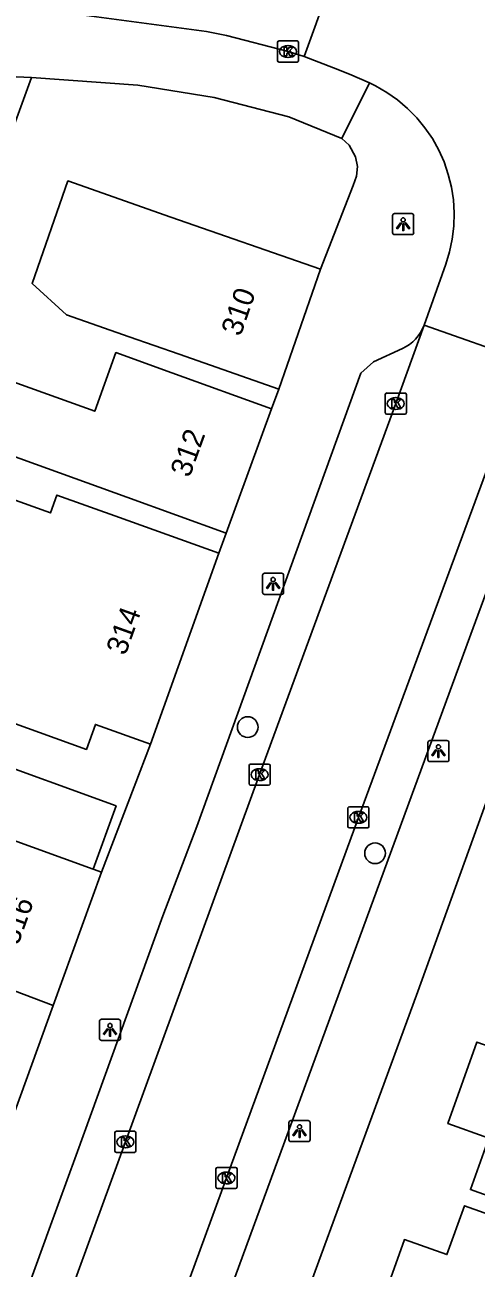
# Model space of a CAD drawing. Extents: x 161253 to 161848, y 384872 to 385383.
# Drawn here: x 161721.9 to 161743.3, y 385255.1 to 385313.9 of the extents above; entities that cross this region are included whole.
import ezdxf

# ---------------------------------------------------------------- set-up
doc = ezdxf.new("R2010")
doc.units = 0
for name, color, linetype in [('IMGEO_Boom', 7, 'Continuous'), ('IMGEO_Erf', 7, 'Continuous'), ('IMGEO_Kolk', 7, 'Continuous'), ('IMGEO_Lichtpunt', 7, 'Continuous'), ('IMGEO_Muur', 7, 'Continuous'), ('IMGEO_Pand', 7, 'Continuous'), ('IMGEO_Pand_nummerreeks', 7, 'Continuous'), ('IMGEO_Rijbaan_lokaal_open', 7, 'Continuous'), ('IMGEO_Voetpad_open', 7, 'Continuous')]:
    doc.layers.add(name, color=color, linetype=linetype)

msp = doc.modelspace()

# ---------------------------------------------------------------- linework, layer by layer
at = {"layer": 'IMGEO_Boom'}
for centre in [(161732.466, 385280.714), (161738.489, 385274.747)]:
    msp.add_circle(centre, 0.489, dxfattribs=at)
at = {"layer": 'IMGEO_Erf'}
msp.add_lwpolyline([(161725.155, 385273.998), (161726.24, 385276.987), (161719.708, 385279.359), (161718.622, 385276.37)], dxfattribs=at)
at = {"layer": 'IMGEO_Kolk'}
for p, q in [((161733.872, 385312.243), (161733.872, 385313.095)), ((161733.947, 385313.169), (161734.799, 385313.169)), ((161734.36, 385312.949), (161734.385, 385312.949)), ((161734.873, 385313.095), (161734.873, 385312.243)), ((161734.383, 385312.389), (161734.358, 385312.389)), ((161734.799, 385312.169), (161733.947, 385312.169)), ((161738.97, 385295.591), (161738.97, 385296.443)), ((161739.045, 385296.517), (161739.897, 385296.517)), ((161739.971, 385296.443), (161739.971, 385295.591)), ((161739.458, 385296.297), (161739.483, 385296.297)), ((161739.897, 385295.517), (161739.045, 385295.517)), ((161739.481, 385295.737), (161739.456, 385295.737)), ((161732.528, 385278.04), (161732.528, 385278.892)), ((161732.603, 385278.966), (161733.455, 385278.966)), ((161733.529, 385278.892), (161733.529, 385278.04)), ((161733.016, 385278.746), (161733.041, 385278.746)), ((161733.455, 385277.966), (161732.603, 385277.966)), ((161733.039, 385278.186), (161733.014, 385278.186)), ((161737.202, 385276.019), (161737.202, 385276.871)), ((161737.277, 385276.945), (161738.129, 385276.945)), ((161737.69, 385276.725), (161737.715, 385276.725)), ((161738.203, 385276.871), (161738.203, 385276.019)), ((161738.129, 385275.945), (161737.277, 385275.945)), ((161737.713, 385276.165), (161737.688, 385276.165)), ((161726.177, 385260.67), (161726.177, 385261.522)), ((161726.252, 385261.596), (161727.104, 385261.596)), ((161726.665, 385261.376), (161726.69, 385261.376)), ((161727.178, 385261.522), (161727.178, 385260.67)), ((161727.104, 385260.596), (161726.252, 385260.596)), ((161726.688, 385260.816), (161726.663, 385260.816)), ((161730.959, 385258.962), (161730.959, 385259.814)), ((161731.034, 385259.888), (161731.886, 385259.888)), ((161731.447, 385259.668), (161731.472, 385259.668)), ((161731.96, 385259.814), (161731.96, 385258.962)), ((161731.886, 385258.888), (161731.034, 385258.888)), ((161731.47, 385259.108), (161731.445, 385259.108))]:
    msp.add_line(p, q, dxfattribs=at)
for points in [[(161733.872, 385312.243), (161733.872, 385313.095)], [(161733.947, 385313.169), (161734.799, 385313.169)], [(161734.873, 385313.095), (161734.873, 385312.243)], [(161734.193, 385312.869), (161734.316, 385312.869), (161734.316, 385312.718), (161734.446, 385312.869), (161734.61, 385312.869), (161734.464, 385312.718), (161734.617, 385312.469), (161734.465, 385312.469), (161734.38, 385312.633), (161734.316, 385312.566), (161734.316, 385312.469), (161734.193, 385312.469), (161734.193, 385312.869)], [(161734.799, 385312.169), (161733.947, 385312.169)], [(161738.97, 385295.591), (161738.97, 385296.443)], [(161739.045, 385296.517), (161739.897, 385296.517)], [(161739.971, 385296.443), (161739.971, 385295.591)], [(161739.291, 385296.217), (161739.414, 385296.217), (161739.414, 385296.066), (161739.544, 385296.217), (161739.708, 385296.217), (161739.562, 385296.066), (161739.715, 385295.817), (161739.563, 385295.817), (161739.478, 385295.981), (161739.414, 385295.914), (161739.414, 385295.817), (161739.291, 385295.817), (161739.291, 385296.217)], [(161739.897, 385295.517), (161739.045, 385295.517)], [(161732.528, 385278.04), (161732.528, 385278.892)], [(161732.603, 385278.966), (161733.455, 385278.966)], [(161733.529, 385278.892), (161733.529, 385278.04)], [(161732.849, 385278.666), (161732.972, 385278.666), (161732.972, 385278.515), (161733.102, 385278.666), (161733.266, 385278.666), (161733.12, 385278.515), (161733.273, 385278.266), (161733.121, 385278.266), (161733.036, 385278.43), (161732.972, 385278.363), (161732.972, 385278.266), (161732.849, 385278.266), (161732.849, 385278.666)], [(161733.455, 385277.966), (161732.603, 385277.966)], [(161737.202, 385276.019), (161737.202, 385276.871)], [(161737.277, 385276.945), (161738.129, 385276.945)], [(161737.523, 385276.645), (161737.646, 385276.645), (161737.646, 385276.494), (161737.776, 385276.645), (161737.94, 385276.645), (161737.794, 385276.494), (161737.947, 385276.245), (161737.795, 385276.245), (161737.71, 385276.409), (161737.646, 385276.342), (161737.646, 385276.245), (161737.523, 385276.245), (161737.523, 385276.645)], [(161738.203, 385276.871), (161738.203, 385276.019)], [(161738.129, 385275.945), (161737.277, 385275.945)], [(161726.177, 385260.67), (161726.177, 385261.522)], [(161726.252, 385261.596), (161727.104, 385261.596)], [(161726.498, 385261.296), (161726.621, 385261.296), (161726.621, 385261.145), (161726.751, 385261.296), (161726.915, 385261.296), (161726.769, 385261.145), (161726.922, 385260.896), (161726.77, 385260.896), (161726.685, 385261.06), (161726.621, 385260.993), (161726.621, 385260.896), (161726.498, 385260.896), (161726.498, 385261.296)], [(161727.178, 385261.522), (161727.178, 385260.67)], [(161727.104, 385260.596), (161726.252, 385260.596)], [(161730.959, 385258.962), (161730.959, 385259.814)], [(161731.034, 385259.888), (161731.886, 385259.888)], [(161731.28, 385259.588), (161731.403, 385259.588), (161731.403, 385259.437), (161731.533, 385259.588), (161731.697, 385259.588), (161731.551, 385259.437), (161731.704, 385259.188), (161731.552, 385259.188), (161731.467, 385259.352), (161731.403, 385259.285), (161731.403, 385259.188), (161731.28, 385259.188), (161731.28, 385259.588)], [(161731.96, 385259.814), (161731.96, 385258.962)], [(161731.886, 385258.888), (161731.034, 385258.888)]]:
    msp.add_lwpolyline(points, dxfattribs=at)
for centre, start, end in [((161733.949, 385313.093), 91.55205, 178.44795), ((161733.949, 385313.093), 91.55205, 178.44795), ((161734.797, 385313.093), 1.55205, 88.44795), ((161734.797, 385313.093), 1.55205, 88.44795), ((161733.949, 385312.245), 181.55205, 268.44795), ((161733.949, 385312.245), 181.55205, 268.44795), ((161734.797, 385312.245), 271.55205, 358.44795), ((161734.797, 385312.245), 271.55205, 358.44795), ((161739.047, 385296.441), 91.55205, 178.44795), ((161739.047, 385296.441), 91.55205, 178.44795), ((161739.895, 385296.441), 1.55205, 88.44795), ((161739.895, 385296.441), 1.55205, 88.44795), ((161739.047, 385295.593), 181.55205, 268.44795), ((161739.047, 385295.593), 181.55205, 268.44795), ((161739.895, 385295.593), 271.55205, 358.44795), ((161739.895, 385295.593), 271.55205, 358.44795), ((161732.605, 385278.89), 91.55205, 178.44795), ((161732.605, 385278.89), 91.55205, 178.44795), ((161733.453, 385278.89), 1.55205, 88.44795), ((161733.453, 385278.89), 1.55205, 88.44795), ((161732.605, 385278.042), 181.55205, 268.44795), ((161732.605, 385278.042), 181.55205, 268.44795), ((161733.453, 385278.042), 271.55205, 358.44795), ((161733.453, 385278.042), 271.55205, 358.44795), ((161737.279, 385276.869), 91.55205, 178.44795), ((161737.279, 385276.869), 91.55205, 178.44795), ((161738.127, 385276.869), 1.55205, 88.44795), ((161738.127, 385276.869), 1.55205, 88.44795), ((161737.279, 385276.021), 181.55205, 268.44795), ((161737.279, 385276.021), 181.55205, 268.44795), ((161738.127, 385276.021), 271.55205, 358.44795), ((161738.127, 385276.021), 271.55205, 358.44795), ((161726.254, 385261.52), 91.55205, 178.44795), ((161726.254, 385261.52), 91.55205, 178.44795), ((161727.102, 385261.52), 1.55205, 88.44795), ((161727.102, 385261.52), 1.55205, 88.44795), ((161726.254, 385260.672), 181.55205, 268.44795), ((161726.254, 385260.672), 181.55205, 268.44795), ((161727.102, 385260.672), 271.55205, 358.44795), ((161727.102, 385260.672), 271.55205, 358.44795), ((161731.036, 385259.812), 91.55205, 178.44795), ((161731.036, 385259.812), 91.55205, 178.44795), ((161731.884, 385259.812), 1.55205, 88.44795), ((161731.884, 385259.812), 1.55205, 88.44795), ((161731.036, 385258.964), 181.55205, 268.44795), ((161731.036, 385258.964), 181.55205, 268.44795), ((161731.884, 385258.964), 271.55205, 358.44795), ((161731.884, 385258.964), 271.55205, 358.44795)]:
    msp.add_arc(centre, 0.0765, start, end, dxfattribs=at)
for centre, major_axis, ratio, start_param, end_param in [((161734.359, 385312.669), (-0.387, 0.002), 0.722429, 4.712389, 7.853982), ((161734.384, 385312.669), (-0.39, 0.002), 0.717154, 1.570796, 4.712389), ((161739.457, 385296.017), (-0.387, 0.002), 0.722429, 4.712389, 7.853982), ((161739.482, 385296.017), (-0.39, 0.002), 0.717154, 1.570796, 4.712389), ((161733.015, 385278.466), (-0.387, 0.002), 0.722429, 4.712389, 7.853982), ((161733.04, 385278.466), (-0.39, 0.002), 0.717154, 1.570796, 4.712389), ((161737.689, 385276.445), (-0.387, 0.002), 0.722429, 4.712389, 7.853982), ((161737.714, 385276.445), (-0.39, 0.002), 0.717154, 1.570796, 4.712389), ((161726.664, 385261.096), (-0.387, 0.002), 0.722429, 4.712389, 7.853982), ((161726.689, 385261.096), (-0.39, 0.002), 0.717154, 1.570796, 4.712389), ((161731.446, 385259.388), (-0.387, 0.002), 0.722429, 4.712389, 7.853982), ((161731.471, 385259.388), (-0.39, 0.002), 0.717154, 1.570796, 4.712389)]:
    msp.add_ellipse(centre, major_axis=major_axis, ratio=ratio, start_param=start_param, end_param=end_param, dxfattribs=at)
at = {"layer": 'IMGEO_Lichtpunt'}
for p, q in [((161739.321, 385304.909), (161739.321, 385304.102)), ((161739.321, 385304.909), (161739.321, 385304.102)), ((161740.223, 385305.004), (161739.415, 385305.004)), ((161740.223, 385305.004), (161739.415, 385305.004)), ((161740.317, 385304.102), (161740.317, 385304.909)), ((161740.317, 385304.102), (161740.317, 385304.909)), ((161739.415, 385304.008), (161740.223, 385304.008)), ((161739.415, 385304.008), (161740.223, 385304.008)), ((161733.169, 385287.895), (161733.169, 385287.088)), ((161733.169, 385287.895), (161733.169, 385287.088)), ((161734.071, 385287.99), (161733.263, 385287.99)), ((161734.071, 385287.99), (161733.263, 385287.99)), ((161734.165, 385287.088), (161734.165, 385287.895)), ((161734.165, 385287.088), (161734.165, 385287.895)), ((161733.263, 385286.994), (161734.071, 385286.994)), ((161733.263, 385286.994), (161734.071, 385286.994)), ((161740.992, 385279.983), (161740.992, 385279.176)), ((161740.992, 385279.983), (161740.992, 385279.176)), ((161741.894, 385280.078), (161741.086, 385280.078)), ((161741.894, 385280.078), (161741.086, 385280.078)), ((161741.988, 385279.176), (161741.988, 385279.983)), ((161741.988, 385279.176), (161741.988, 385279.983)), ((161741.086, 385279.082), (161741.894, 385279.082)), ((161741.086, 385279.082), (161741.894, 385279.082)), ((161725.452, 385266.798), (161725.452, 385265.991)), ((161725.452, 385266.798), (161725.452, 385265.991)), ((161726.354, 385266.893), (161725.546, 385266.893)), ((161726.354, 385266.893), (161725.546, 385266.893)), ((161726.448, 385265.991), (161726.448, 385266.798)), ((161726.448, 385265.991), (161726.448, 385266.798)), ((161725.546, 385265.897), (161726.354, 385265.897)), ((161725.546, 385265.897), (161726.354, 385265.897)), ((161734.418, 385262.009), (161734.418, 385261.202)), ((161734.418, 385262.009), (161734.418, 385261.202)), ((161735.32, 385262.104), (161734.512, 385262.104)), ((161735.32, 385262.104), (161734.512, 385262.104)), ((161735.414, 385261.202), (161735.414, 385262.009)), ((161735.414, 385261.202), (161735.414, 385262.009)), ((161734.512, 385261.108), (161735.32, 385261.108)), ((161734.512, 385261.108), (161735.32, 385261.108))]:
    msp.add_line(p, q, dxfattribs=at)
for points in [[(161739.695, 385304.573), (161739.734, 385304.545), (161739.546, 385304.283), (161739.508, 385304.31), (161739.695, 385304.573)], [(161739.797, 385304.525), (161739.844, 385304.525), (161739.844, 385304.203), (161739.797, 385304.203), (161739.797, 385304.525)], [(161739.907, 385304.545), (161739.945, 385304.572), (161740.132, 385304.31), (161740.093, 385304.282), (161739.907, 385304.545)], [(161733.543, 385287.559), (161733.582, 385287.531), (161733.394, 385287.269), (161733.356, 385287.296), (161733.543, 385287.559)], [(161733.645, 385287.511), (161733.692, 385287.511), (161733.692, 385287.189), (161733.645, 385287.189), (161733.645, 385287.511)], [(161733.755, 385287.531), (161733.793, 385287.558), (161733.98, 385287.296), (161733.941, 385287.268), (161733.755, 385287.531)], [(161741.366, 385279.647), (161741.405, 385279.619), (161741.217, 385279.357), (161741.179, 385279.384), (161741.366, 385279.647)], [(161741.468, 385279.599), (161741.515, 385279.599), (161741.515, 385279.277), (161741.468, 385279.277), (161741.468, 385279.599)], [(161741.578, 385279.619), (161741.616, 385279.646), (161741.803, 385279.384), (161741.764, 385279.356), (161741.578, 385279.619)], [(161725.826, 385266.462), (161725.865, 385266.434), (161725.677, 385266.172), (161725.639, 385266.199), (161725.826, 385266.462)], [(161726.038, 385266.434), (161726.076, 385266.461), (161726.263, 385266.199), (161726.224, 385266.171), (161726.038, 385266.434)], [(161725.928, 385266.414), (161725.975, 385266.414), (161725.975, 385266.092), (161725.928, 385266.092), (161725.928, 385266.414)], [(161734.792, 385261.673), (161734.831, 385261.645), (161734.643, 385261.383), (161734.605, 385261.41), (161734.792, 385261.673)], [(161734.894, 385261.625), (161734.941, 385261.625), (161734.941, 385261.303), (161734.894, 385261.303), (161734.894, 385261.625)], [(161735.004, 385261.645), (161735.042, 385261.672), (161735.229, 385261.41), (161735.19, 385261.382), (161735.004, 385261.645)]]:
    msp.add_lwpolyline(points, dxfattribs=at)
for centre in [(161739.82, 385304.707), (161733.668, 385287.693), (161741.491, 385279.781), (161725.951, 385266.596), (161734.917, 385261.807)]:
    msp.add_circle(centre, 0.0994, dxfattribs=at)
for centre, start, end in [((161739.415, 385304.909), 90, 180), ((161739.415, 385304.909), 90, 180), ((161740.223, 385304.909), 0, 90), ((161740.223, 385304.909), 0, 90), ((161739.415, 385304.102), 180, 270), ((161739.415, 385304.102), 180, 270), ((161740.223, 385304.102), 270, 0), ((161740.223, 385304.102), 270, 360), ((161733.263, 385287.895), 90, 180), ((161733.263, 385287.895), 90, 180), ((161734.071, 385287.895), 0, 90), ((161734.071, 385287.895), 0, 90), ((161733.263, 385287.088), 180, 270), ((161733.263, 385287.088), 180, 270), ((161734.071, 385287.088), 270, 0), ((161734.071, 385287.088), 270, 360), ((161741.086, 385279.983), 90, 180), ((161741.086, 385279.983), 90, 180), ((161741.894, 385279.983), 0, 90), ((161741.894, 385279.983), 0, 90), ((161741.086, 385279.176), 180, 270), ((161741.086, 385279.176), 180, 270), ((161741.894, 385279.176), 270, 0), ((161741.894, 385279.176), 270, 360), ((161725.546, 385266.798), 90, 180), ((161725.546, 385266.798), 90, 180), ((161726.354, 385266.798), 0, 90), ((161726.354, 385266.798), 0, 90), ((161725.546, 385265.991), 180, 270), ((161725.546, 385265.991), 180, 270), ((161726.354, 385265.991), 270, 0), ((161726.354, 385265.991), 270, 360), ((161734.512, 385262.009), 90, 180), ((161734.512, 385262.009), 90, 180), ((161735.32, 385262.009), 0, 90), ((161735.32, 385262.009), 0, 90), ((161734.512, 385261.202), 180, 270), ((161734.512, 385261.202), 180, 270), ((161735.32, 385261.202), 270, 0), ((161735.32, 385261.202), 270, 360)]:
    msp.add_arc(centre, 0.0946, start, end, dxfattribs=at)
at = {"layer": 'IMGEO_Muur'}
for points in [[(161722.241, 385311.438), (161727.261, 385311.085), (161730.872, 385310.493), (161734.415, 385309.58), (161736.925, 385308.557), (161737.265, 385308.238), (161737.566, 385307.694), (161737.655, 385307.236), (161737.62, 385306.77), (161737.453, 385306.339)], [(161737.453, 385306.339), (161735.915, 385302.368)]]:
    msp.add_lwpolyline(points, dxfattribs=at)
at = {"layer": 'IMGEO_Pand'}
for points in [[(161713.548, 385311.814), (161713.443, 385309.941), (161719.586, 385304.211), (161722.241, 385311.438)], [(161713.548, 385311.814), (161722.241, 385311.438)], [(161735.915, 385302.368), (161728.835, 385304.842), (161723.96, 385306.546), (161722.264, 385301.696), (161723.885, 385300.218), (161726.857, 385299.179), (161729.216, 385298.355), (161733.936, 385296.705)], [(161733.59, 385295.766), (161728.876, 385297.47), (161726.228, 385298.427), (161725.225, 385295.651), (161720.519, 385297.352), (161718.335, 385300.557), (161715.045, 385303.822), (161713.305, 385302.355), (161716.542, 385298.515), (161719.231, 385294.3), (161726.748, 385291.583), (161731.45, 385289.883)], [(161733.936, 385296.705), (161735.915, 385302.368)], [(161731.45, 385289.883), (161733.59, 385295.766)], [(161731.102, 385288.935), (161726.404, 385290.622), (161723.434, 385291.689), (161723.13, 385290.842), (161718.153, 385292.633), (161714.785, 385283.274), (161724.834, 385279.657), (161725.261, 385280.843), (161727.867, 385279.905)], [(161727.867, 385279.905), (161731.102, 385288.935)], [(161725.155, 385273.998), (161720.851, 385275.561), (161718.622, 385276.37)], [(161723.258, 385267.542), (161725.55, 385273.855)], [(161725.55, 385273.855), (161725.155, 385273.998)], [(161723.258, 385267.542), (161715.729, 385270.395), (161714.061, 385271.027)], [(161720.967, 385261.23), (161723.258, 385267.542)], [(161750.844, 385262.528), (161750.296, 385260.988), (161749.651, 385259.178), (161751.528, 385258.509), (161754.185, 385257.562), (161753.328, 385255.16), (161748.237, 385256.974), (161747.71, 385257.162), (161743, 385258.84), (161743.868, 385261.274), (161741.938, 385261.961), (161743.311, 385265.817), (161744.202, 385265.496)], [(161739.49, 385252.526), (161738.592, 385252.856), (161739.882, 385256.477), (161741.894, 385255.761), (161742.718, 385258.075), (161747.428, 385256.396), (161748.36, 385256.064), (161748.257, 385255.775), (161751.685, 385254.553), (161750.817, 385252.118), (161749.622, 385248.764)]]:
    msp.add_lwpolyline(points, dxfattribs=at)
at = {"layer": 'IMGEO_Rijbaan_lokaal_open'}
for points in [[(161735.132, 385312.431), (161737.495, 385318.967)], [(161735.132, 385312.431), (161734.373, 385312.669), (161731.466, 385313.432), (161730.509, 385313.623), (161724.841, 385314.378), (161721.935, 385314.567), (161720.287, 385314.65), (161717.671, 385314.779), (161691.971, 385316.06)], [(161738.226, 385311.187), (161737.282, 385311.598), (161736.53, 385311.893), (161735.132, 385312.431)], [(161740.815, 385299.728), (161741.837, 385302.604), (161742.017, 385303.195), (161742.144, 385303.8), (161742.216, 385304.414), (161742.233, 385305.032), (161742.195, 385305.649), (161742.102, 385306.26), (161741.955, 385306.86), (161741.754, 385307.445), (161741.502, 385308.01), (161741.201, 385308.55), (161740.853, 385309.06), (161740.46, 385309.538), (161740.027, 385309.978), (161739.555, 385310.378), (161739.05, 385310.735), (161738.516, 385311.045), (161738.226, 385311.187)], [(161712.682, 385222.889), (161713.651, 385225.556), (161720.449, 385244.037), (161722.626, 385250), (161726.678, 385261.096), (161733.029, 385278.466), (161739.471, 385296.017), (161740.815, 385299.728)], [(161745.648, 385298.019), (161740.815, 385299.728)], [(161745.648, 385298.019), (161744.364, 385294.46), (161737.703, 385276.445), (161731.46, 385259.388), (161728.022, 385250), (161725.198, 385242.289), (161718.388, 385223.638), (161717.492, 385221.114)]]:
    msp.add_lwpolyline(points, dxfattribs=at)
at = {"layer": 'IMGEO_Voetpad_open'}
for points in [[(161722.241, 385311.438), (161727.261, 385311.085), (161730.872, 385310.493), (161734.415, 385309.58), (161736.925, 385308.557)], [(161736.925, 385308.557), (161738.226, 385311.187)], [(161736.925, 385308.557), (161737.265, 385308.238), (161737.566, 385307.694), (161737.655, 385307.236), (161737.62, 385306.77), (161737.453, 385306.339), (161735.915, 385302.368)], [(161675.862, 385121.175), (161680.062, 385133.527), (161681.519, 385137.762), (161697.7, 385185.702), (161699.123, 385189.971), (161699.788, 385191.873), (161700.995, 385195.418), (161704.317, 385205.403), (161706.349, 385211.281), (161718.722, 385245.02), (161720.533, 385250), (161723.07, 385256.974), (161724.343, 385260.467), (161728.45, 385271.788), (161730.055, 385276.02), (161737.81, 385297.45), (161738.417, 385297.998), (161739.782, 385298.62)], [(161745.648, 385298.019), (161745.59, 385297.842), (161745.549, 385297.66), (161745.523, 385297.475), (161745.515, 385297.289), (161745.523, 385297.102), (161745.547, 385296.917), (161745.588, 385296.735), (161745.646, 385296.558), (161745.699, 385296.428), (161746.354, 385294.934), (161746.363, 385294.911), (161746.394, 385294.821), (161746.417, 385294.729), (161746.431, 385294.635), (161746.437, 385294.54), (161746.434, 385294.445), (161746.423, 385294.35), (161746.403, 385294.257), (161746.376, 385294.166), (161744.434, 385288.964), (161743.136, 385285.411), (161730.136, 385250)], [(161733.936, 385296.705), (161733.59, 385295.766)], [(161731.45, 385289.883), (161731.102, 385288.935)], [(161746.257, 385284.108), (161740.458, 385268.027), (161733.82, 385250), (161730.047, 385239.754), (161723.969, 385223.18), (161721.161, 385215.301), (161718.058, 385206.782), (161716.761, 385203.237), (161713.874, 385194.656)], [(161727.867, 385279.905), (161725.55, 385273.855)]]:
    msp.add_lwpolyline(points, dxfattribs=at)
msp.add_arc((161738.978, 385300.405), 1.958, 294.24252, 339.77002, dxfattribs=at)

# ---------------------------------------------------------------- texts
at = {"layer": 'IMGEO_Pand_nummerreeks'}
for s, rotation, p in [('310', 70.73745, (161732.124, 385299.156)), ('312', 70.01064, (161729.711, 385292.475)), ('314', 70.28992, (161726.679, 385284.061)), ('316', 70.0486, (161721.596, 385270.349))]:
    msp.add_text(s, height=1, rotation=rotation, dxfattribs=at).set_placement(p)

doc.saveas('drawing.dxf')
